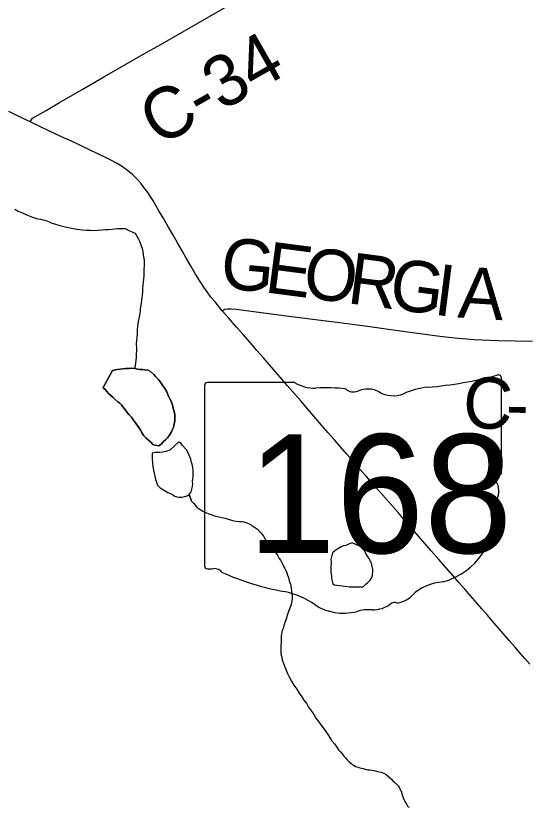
# Model space of a CAD drawing. Extents: x 103424 to 286016, y 38711 to 110967.
# Drawn here: x 165088 to 168104, y 51886 to 56554 of the extents above; entities that cross this region are included whole.
import ezdxf

# ---------------------------------------------------------------- set-up
doc = ezdxf.new("R2010")
doc.units = 0
for name, color, linetype in [('GM_X_County_Road', 7, 'Continuous'), ('GM_X_County_Road_Text', 7, 'Continuous'), ('GM_X_Minor_Lake', 7, 'Continuous'), ('GM_X_Minor_River', 7, 'Continuous'), ('GM_X_State_Location', 7, 'Continuous'), ('GM_X_State_Route', 7, 'Continuous'), ('GM_X_State_Shield', 7, 'Continuous')]:
    doc.layers.add(name, color=color, linetype=linetype)

msp = doc.modelspace()

# ---------------------------------------------------------------- linework, layer by layer
at = {"layer": 'GM_X_County_Road'}
for points in [[(165172.3, 55929.2), (165186.2, 55950.2), (165265.8, 55996.2), (165345.3, 56042.2), (165478.3, 56119.2), (165611.4, 56196.2), (165754.7, 56278.2), (165847.3, 56331.1), (165939.9, 56384), (166082.9, 56466.4), (166226, 56548.7), (166369, 56631)], [(166305.6, 54815), (166321.5, 54823.3), (166337.3, 54825.8), (166357.7, 54826.3), (166387.3, 54823), (166551, 54802.2), (166714.8, 54781.4), (166856.3, 54763.4), (166997.9, 54745.4), (167161.4, 54723.1), (167273, 54708), (167384.6, 54692.8), (167486.6, 54679), (167588.5, 54665.2), (167677.4, 54654), (167790.6, 54644.8), (167932.6, 54638.7), (168034.1, 54636.9), (168135.7, 54635.2)]]:
    msp.add_lwpolyline(points, dxfattribs=at)
at = {"layer": 'GM_X_Minor_Lake'}
for points in [[(166003.3, 54096.7), (166009, 54111), (166016.8, 54125.3), (166020.5, 54139.5), (166024.3, 54153.7), (166026, 54167.9), (166025.7, 54180), (166025.5, 54190.1), (166025.3, 54202.2), (166023, 54212.2), (166020.7, 54226.3), (166016.4, 54238.3), (166014.1, 54252.4), (166009.8, 54264.5), (166003.4, 54280.5), (165997, 54294.4), (165988.6, 54310.4), (165977.9, 54336.4), (165967.4, 54356.4), (165952.8, 54376.3), (165940.3, 54394.2), (165927.8, 54410.1), (165913.4, 54423.9), (165901, 54437.7), (165882.4, 54455.5), (165868.1, 54463.3), (165847.8, 54466.9), (165835.6, 54468.6), (165821.5, 54468.3), (165805.3, 54470), (165789.1, 54473.7), (165772.9, 54475.3), (165754.7, 54474.9), (165736.5, 54474.5), (165686.1, 54467.4), (165657.9, 54462.8), (165603.1, 54361.2)], [(165603.1, 54361.2), (165657.9, 54462.8), (165686.1, 54467.4), (165736.5, 54474.5), (165754.7, 54474.9), (165772.9, 54475.3), (165789.1, 54473.7), (165805.3, 54470), (165821.5, 54468.3), (165835.6, 54468.6), (165847.8, 54466.9), (165868.1, 54463.3), (165882.4, 54455.5), (165901, 54437.7), (165913.4, 54423.9), (165927.8, 54410.1), (165940.3, 54394.2), (165952.8, 54376.3), (165967.4, 54356.4), (165977.9, 54336.4), (165988.6, 54310.4), (165997, 54294.4), (166003.4, 54280.5), (166009.8, 54264.5), (166014.1, 54252.4), (166016.4, 54238.3), (166020.7, 54226.3), (166023, 54212.2), (166025.3, 54202.2), (166025.5, 54190.1), (166025.7, 54180), (166026, 54167.9), (166024.3, 54153.7), (166020.5, 54139.5), (166016.8, 54125.3), (166009, 54111), (166003.3, 54096.7), (165993.5, 54080.4), (165981.7, 54064), (165969.8, 54053.6), (165957.9, 54043.3), (165944.1, 54026.8), (165932.2, 54018.5), (165909.9, 54022), (165895.6, 54025.8), (165885.3, 54037.7), (165870.8, 54051.5), (165854.4, 54065.2), (165842, 54077.1), (165831.5, 54095), (165825.1, 54109), (165816.8, 54121), (165808.5, 54130.9), (165802.2, 54140.8), (165793.9, 54152.8), (165781.4, 54168.6), (165770.9, 54186.6), (165754.4, 54202.4), (165744.1, 54214.3), (165735.7, 54226.2), (165727.4, 54238.1), (165719.1, 54248.1), (165710.8, 54260), (165700.4, 54269.8), (165690.2, 54277.7), (165671.6, 54293.5), (165661.3, 54303.3), (165646.9, 54317.1), (165634.5, 54327), (165624.2, 54338.9), (165613.8, 54350.7), (165603.5, 54360.6), (165603.1, 54361.2)], [(165603.1, 54361.2), (165603.5, 54360.6), (165613.8, 54350.7), (165624.2, 54338.9), (165634.5, 54327), (165646.9, 54317.1), (165661.3, 54303.3), (165671.6, 54293.5), (165690.2, 54277.7), (165700.4, 54269.8), (165710.8, 54260), (165719.1, 54248.1), (165727.4, 54238.1), (165735.7, 54226.2), (165744.1, 54214.3), (165754.4, 54202.4), (165770.9, 54186.6), (165781.4, 54168.6), (165793.9, 54152.8), (165802.2, 54140.8), (165808.5, 54130.9), (165816.8, 54121), (165825.1, 54109), (165831.5, 54095), (165842, 54077.1), (165854.4, 54065.2), (165870.8, 54051.5), (165885.3, 54037.7), (165895.6, 54025.8), (165909.9, 54022), (165932.2, 54018.5), (165944.1, 54026.8), (165957.9, 54043.3), (165969.8, 54053.6), (165981.7, 54064), (165993.5, 54080.4), (166003.3, 54096.7)], [(166046.9, 54039.1), (165995.4, 53991.6), (165973.3, 53985), (165955.2, 53980.6), (165937.1, 53978.2), (165920.9, 53977.9), (165908.8, 53977.6), (165892.7, 53975.2), (165891, 53957), (165891.4, 53940.9), (165893.9, 53916.7), (165896.4, 53894.5), (165907.7, 53838.3), (165909.9, 53828.2), (165914.3, 53816.2), (165918.7, 53798.1), (165923, 53786.1), (165937.4, 53772.3), (165949.7, 53764.5), (165968.2, 53752.8), (165984.5, 53743), (166000.8, 53737.3), (166013.1, 53729.5), (166025.4, 53721.7), (166037.6, 53717.9), (166051.8, 53714.2)], [(166046.9, 54039.1), (165995.4, 53991.6), (165973.3, 53985), (165955.2, 53980.6), (165937.1, 53978.2), (165920.9, 53977.9), (165908.8, 53977.6), (165892.7, 53975.2), (165891, 53957), (165891.4, 53940.9), (165893.9, 53916.7), (165896.4, 53894.5), (165907.7, 53838.3), (165909.9, 53828.2), (165914.3, 53816.2), (165918.7, 53798.1), (165923, 53786.1), (165937.4, 53772.3), (165949.7, 53764.5), (165968.2, 53752.8), (165984.5, 53743), (166000.8, 53737.3), (166013.1, 53729.5), (166025.4, 53721.7), (166037.6, 53717.9), (166051.8, 53714.2), (166068, 53714.6), (166082.1, 53718.9), (166098.1, 53723.3), (166110.1, 53731.6), (166121.9, 53746), (166125.6, 53762.2), (166129.3, 53778.5), (166131, 53794.6), (166130.8, 53804.8), (166132.4, 53823), (166134.1, 53835.1), (166133.8, 53851.2), (166133.4, 53871.4), (166131, 53889.5), (166128.5, 53909.7), (166124.3, 53919.7), (166122, 53929.7), (166119.8, 53939.8), (166113.4, 53953.8), (166109.1, 53965.8), (166102.8, 53979.8), (166094.4, 53993.7), (166069.5, 54021.5), (166063.3, 54031.4), (166053, 54037.2), (166046.9, 54039.1)], [(166051.8, 53714.2), (166068, 53714.6), (166082.1, 53718.9), (166098.1, 53723.3), (166110.1, 53731.6), (166121.9, 53746), (166125.6, 53762.2), (166129.3, 53778.5), (166131, 53794.6), (166130.8, 53804.8), (166132.4, 53823), (166134.1, 53835.1), (166133.8, 53851.2), (166133.4, 53871.4), (166131, 53889.5), (166128.5, 53909.7), (166124.3, 53919.7), (166122, 53929.7), (166119.8, 53939.8), (166113.4, 53953.8), (166109.1, 53965.8), (166102.8, 53979.8), (166094.4, 53993.7), (166069.5, 54021.5), (166063.3, 54031.4), (166053, 54037.2), (166046.9, 54039.1)], [(167115, 53426.4), (167072.2, 53445.6), (167056.1, 53439.2), (167046.1, 53434.9), (167034.1, 53430.6), (167020, 53428.3), (167006, 53422), (166988.1, 53409.5), (166976.1, 53403.1), (166966.1, 53394.9), (166956.2, 53386.6), (166946.9, 53348), (166947.3, 53331.9), (166947.5, 53321.8), (166945.8, 53305.6), (166946, 53295.5), (166946.3, 53285.4), (166946.6, 53271.3), (166949, 53251.1), (166949.3, 53235), (166953.7, 53218.9), (166958.1, 53202.9), (166968.4, 53197.1), (166980.5, 53195.3), (166996.7, 53193.6)], [(167115, 53426.4), (167072.2, 53445.6), (167056.1, 53439.2), (167046.1, 53434.9), (167034.1, 53430.6), (167020, 53428.3), (167006, 53422), (166988.1, 53409.5), (166976.1, 53403.1), (166966.1, 53394.9), (166956.2, 53386.6), (166946.9, 53348), (166947.3, 53331.9), (166947.5, 53321.8), (166945.8, 53305.6), (166946, 53295.5), (166946.3, 53285.4), (166946.6, 53271.3), (166949, 53251.1), (166949.3, 53235), (166953.7, 53218.9), (166958.1, 53202.9), (166968.4, 53197.1), (166980.5, 53195.3), (166996.7, 53193.6), (167012.9, 53192), (167031.1, 53190.3), (167055.5, 53186.8), (167081.8, 53185.4), (167106, 53185.9), (167126.2, 53186.3), (167136.3, 53186.6), (167154.2, 53203.1), (167164.1, 53211.4), (167177.9, 53225.8), (167189.7, 53244.3), (167191.4, 53258.4), (167193.1, 53274.6), (167192.8, 53288.7), (167190.3, 53306.9), (167185.9, 53324.9), (167177.5, 53340.9), (167171.1, 53354.9), (167164.9, 53364.8), (167156.6, 53374.8), (167152.3, 53384.8), (167143.9, 53398.7), (167133.6, 53410.6), (167121.2, 53422.4), (167115, 53426.4)], [(166996.7, 53193.6), (167012.9, 53192), (167031.1, 53190.3), (167055.5, 53186.8), (167081.8, 53185.4), (167106, 53185.9), (167126.2, 53186.3), (167136.3, 53186.6), (167154.2, 53203.1), (167164.1, 53211.4), (167177.9, 53225.8), (167189.7, 53244.3), (167191.4, 53258.4), (167193.1, 53274.6), (167192.8, 53288.7), (167190.3, 53306.9), (167185.9, 53324.9), (167177.5, 53340.9), (167171.1, 53354.9), (167164.9, 53364.8), (167156.6, 53374.8), (167152.3, 53384.8), (167143.9, 53398.7), (167133.6, 53410.6), (167121.2, 53422.4), (167115, 53426.4)]]:
    msp.add_lwpolyline(points, dxfattribs=at)
at = {"layer": 'GM_X_Minor_River'}
for points in [[(165081.8, 55413.3), (165102.3, 55401.6), (165130.8, 55390.1), (165157.4, 55378.6), (165185.9, 55367.1), (165210.3, 55359.6), (165232.7, 55354), (165246.9, 55350.3), (165259.1, 55348.5), (165279.4, 55340.9), (165295.8, 55333.1), (165322.2, 55325.6), (165346.6, 55318.1), (165379.2, 55308.7), (165415.7, 55301.4), (165450.2, 55296.1), (165480.6, 55292.7), (165504.9, 55289.2), (165529.1, 55289.7), (165549.4, 55288.2), (165615.9, 55293.6), (165634.1, 55294), (165656.3, 55296.5), (165672.5, 55296.9), (165686.6, 55299.2), (165706.8, 55299.7), (165720.9, 55300), (165733, 55300.2), (165757.6, 55286.6), (165777.9, 55279), (165792.2, 55273.2), (165800.7, 55255.2), (165811.2, 55237.3), (165817.5, 55225.3), (165826, 55203.3), (165832.6, 55181.2), (165837, 55165.2), (165839.4, 55145), (165841.7, 55131), (165844.1, 55116.9), (165844.4, 55098.7), (165843.7, 55040.2), (165842.1, 55019.9), (165840.5, 55001.7), (165838.8, 54983.5), (165837.1, 54967.3), (165835.6, 54945.1), (165834, 54926.9), (165832.4, 54906.7), (165830.7, 54890.5), (165829, 54876.3), (165827.3, 54860.1), (165825.5, 54848), (165823.7, 54837.8), (165822, 54825.7), (165820.3, 54809.5), (165816.7, 54789.2), (165807.6, 54740.6), (165806, 54720.3), (165804.4, 54704.1), (165802.6, 54690), (165802.9, 54675.9), (165801.3, 54659.7), (165799.7, 54639.4), (165798.1, 54617.2), (165798.6, 54595), (165799, 54576.8), (165797.2, 54564.7), (165797.8, 54538.5), (165789.1, 54473.7)], [(166123.1, 53691.5), (166110.1, 53731.6), (166123.1, 53691.5), (166137.5, 53677.7), (166145.8, 53667.8), (166158.2, 53653.9), (166174.6, 53642.2), (166191, 53632.4), (166209.4, 53624.7), (166225.7, 53617), (166246, 53611.4), (166264.4, 53603.7), (166284.7, 53598.1), (166301, 53594.4), (166313.1, 53592.7), (166323.3, 53590.9), (166341.6, 53585.2), (166366, 53577.7), (166388.3, 53574.1), (166406.6, 53570.5), (166420.7, 53570.8), (166432.9, 53569), (166451.2, 53563.4), (166463.4, 53557.6), (166477.8, 53549.8), (166512.6, 53526.3), (166533.3, 53504.6), (166547.9, 53484.7), (166564.6, 53456.8), (166585.3, 53437.1), (166597.9, 53413.1), (166614.5, 53395.3), (166624.9, 53381.4), (166633.2, 53369.5), (166641.6, 53353.5), (166649.9, 53343.6), (166656.3, 53329.6), (166662.6, 53317.6), (166669, 53303.6), (166675.2, 53293.7), (166681.7, 53277.7), (166685.9, 53267.7), (166690.2, 53255.6), (166696.6, 53241.6), (166701, 53221.6), (166707.5, 53201.5), (166712, 53179.4), (166714.4, 53161.3), (166716.8, 53145.2), (166717.1, 53131.1), (166717.4, 53118.9), (166715.7, 53100.7), (166712.1, 53082.5), (166704.5, 53060.1), (166696.8, 53039.8), (166689.2, 53017.4), (166681.6, 52995), (166674, 52974.7), (166668.3, 52956.4), (166664.6, 52940.2), (166658.8, 52927.9), (166657, 52917.8), (166655.2, 52907.6), (166653.4, 52897.5), (166653.7, 52883.4), (166652.1, 52865.2), (166652.3, 52855.1), (166650.5, 52842.9), (166650.9, 52824.8), (166651.3, 52804.6), (166651.6, 52790.5), (166656.1, 52768.4), (166658.4, 52756.3), (166675.6, 52708.2), (166682, 52694.2), (166690.5, 52674.2), (166701, 52654.3), (166713.7, 52630.3), (166728.3, 52606.4), (166745, 52582.6), (166759.7, 52558.6), (166774.3, 52536.8), (166786.8, 52516.8), (166803.5, 52495), (166814, 52477), (166826.4, 52461.2), (166836.9, 52445.2), (166847.3, 52429.3), (166857.8, 52411.4), (166872.4, 52391.5), (166887, 52371.6), (166901.5, 52353.8), (166916.1, 52331.9), (166932.7, 52310), (166949.5, 52280.1), (166968.2, 52260.3), (166980.7, 52240.4), (166991.2, 52224.5), (167003.5, 52212.7), (167013.9, 52198.8), (167022.3, 52186.8)], [(167022.3, 52186.8), (167032.6, 52177), (167043, 52165.1), (167053.3, 52153.2), (167065.7, 52143.4), (167077.9, 52135.6), (167092.3, 52125.8), (167106.5, 52122), (167116.7, 52118.2), (167126.9, 52116.4), (167137, 52114.6), (167149.2, 52110.9), (167161.4, 52107.1), (167175.6, 52107.4), (167187.7, 52105.6), (167201.9, 52101.9), (167216.2, 52098.2), (167228.4, 52094.4), (167242.6, 52092.7), (167258.9, 52087), (167273.2, 52079.2), (167304.1, 52051.6), (167312.4, 52041.7), (167322.7, 52031.8), (167333, 52022), (167343.3, 52012.1), (167349.6, 52002.1), (167356, 51988.2), (167362.3, 51974.2), (167366.7, 51958.1), (167373.1, 51944.1), (167377.4, 51932.1), (167381.7, 51920.1), (167392.1, 51904.2), (167400.5, 51890.2), (167408.7, 51886.3)]]:
    msp.add_lwpolyline(points, dxfattribs=at)
at = {"layer": 'GM_X_State_Route'}
msp.add_lwpolyline([(168120.5, 52729.2), (168089.8, 52764.3), (168062.3, 52795.7), (168031, 52831.4), (167998.1, 52869.9), (167949.9, 52924.9), (167898.3, 52985.4), (167870.8, 53018.2), (167837.3, 53056.9), (167785.7, 53115.5), (167735.6, 53172.5), (167700.7, 53212.3), (167667.4, 53250.4), (167623.8, 53299.9), (167582.7, 53346.7), (167538.8, 53398), (167502.5, 53439.7), (167464, 53484), (167423.5, 53530.6), (167382.9, 53577.4), (167342.6, 53623.7), (167297.2, 53674.8), (167250.1, 53728.7), (167216.2, 53767.6), (167187.8, 53800.2), (167155.7, 53836.9), (167117.9, 53880.1), (167077.3, 53926.6), (167041.2, 53967.9), (167001.5, 54013.4), (166965.4, 54054.9), (166929.1, 54096.7), (166891.7, 54139.7), (166858.4, 54180), (166799.4, 54247), (166770, 54280.6), (166720.2, 54337.6), (166689.3, 54373), (166658.4, 54408.4), (166620.6, 54452.7), (166582, 54498), (166548.8, 54536.9), (166510.1, 54580.9), (166471.2, 54625.2), (166428.4, 54673.8), (166390.4, 54717), (166341.3, 54772.8), (166305.6, 54815), (166262.8, 54866.5), (166238.5, 54895.2), (166215.5, 54925.3), (166199.8, 54947.7), (166170.3, 54992.9), (166148.4, 55029.6), (166122.5, 55074.7), (166091.1, 55129.4), (166068.5, 55168.7), (166042.2, 55214.4), (166013.8, 55263.5), (165988, 55308.1), (165956.2, 55363.1), (165932.1, 55404.9), (165895.4, 55466.6), (165862.5, 55517.1), (165843.5, 55542.2), (165825.1, 55566.3), (165805.5, 55588.6), (165777.9, 55616.2), (165746.4, 55642.4), (165711.6, 55667.3), (165680.8, 55685.1), (165648.7, 55702.1), (165608.3, 55721.8), (165574.5, 55738.2), (165518.1, 55765.1), (165456.6, 55794.3), (165419.5, 55812), (165358, 55841.2), (165283, 55876.8), (165226, 55903.9), (165172.3, 55929.2), (165093.7, 55966.6), (165045.7, 55989.5)], dxfattribs=at)
at = {"layer": 'GM_X_State_Shield'}
for p, q in [((166731.4, 54392), (166218.6, 54392)), ((167952.4, 53862.2), (167952.4, 54418.4)), ((166201.4, 54373.8), (166201.4, 53310.5)), ((167952.2, 53862.3), (167952.4, 53862.2))]:
    msp.add_line(p, q, dxfattribs=at)
for centre, major_axis, start_param, end_param in [((167328.7, 55841.6), (1857, 0), 4.814394, 5.042369), ((167933, 54420.7), (19.5, 0), 6.141152, 7.989035), ((166221.4, 54376), (20.3, 0), 1.712693, 3.28349), ((166853.5, 54515.5), (196.8, 0), 4.042523, 4.731795), ((166918.8, 53795.1), (706.4, 0), 1.404758, 1.657858), ((167079.1, 54381.5), (56.8, 0), 3.836095, 5.185415), ((167162.5, 54258.6), (118, 0), 0.950623, 2.079405), ((167314.8, 54427.2), (142, 0), 4.081561, 5.145723), ((167565.5, 54067.3), (373.6, 0), 1.699011, 2.107814), ((167947.9, 53821.4), (30.2, 0), 1.883978, 3.671073), ((167931.6, 53860.1), (20.9, 0), 5.05454, 6.418171), ((167756, 53751.1), (181.1, 0), 5.934695, 6.695948), ((168022.3, 53629.5), (131.8, 0), 2.387724, 3.262537), ((167432.7, 53558.7), (464.5, 0), 5.101752, 6.440018), ((166221.6, 53308.2), (20.5, 0), 3.00124, 4.508301), ((166224.7, 53417), (156.2, 0), 4.665946, 4.897461), ((166256.7, 53249.2), (56.3, 0), 0.519207, 1.627899), ((166967.7, 54204.5), (1341, 0), 4.195997, 4.488961), ((167628.5, 53012), (254.4, 0), 1.647645, 2.488434), ((166567.9, 52832.9), (419.6, 0), 0.823519, 1.323587), ((167306.2, 53207.5), (150.1, 0), 4.937069, 5.64225), ((167021.6, 53243.9), (266.2, 0), 4.026481, 4.996735), ((167194.9, 53164.3), (141.9, 0), 4.691044, 5.507374), ((167323.3, 53061.3), (39.9, 0), 1.147584, 2.315152), ((167175.5, 52876.3), (218.8, 0), 1.495662, 1.94098)]:
    msp.add_ellipse(centre, major_axis=major_axis, ratio=0.8, start_param=start_param, end_param=end_param, dxfattribs=at)

# ---------------------------------------------------------------- texts
at = {"layer": 'GM_X_County_Road_Text'}
for s, height, rotation, p in [('C-34', 301.87, 29.7061, (165932.1, 55779.1)), ('G', 301.9, 354.5714, (166287.1, 54949.3)), ('E', 301.9, 352.5305, (166548.7, 54924.5)), ('O', 301.9, 352.4891, (166772.6, 54895.1)), ('R', 301.9, 352.4848, (167035.9, 54860.4)), ('G', 301.9, 352.4926, (167281.8, 54828)), ('I', 301.9, 352.6861, (167546.3, 54793.1)), ('A', 301.9, 356.427, (167690.6, 54775.3)), ('C', 301.9, 357.4231, (167720.8, 54126.1)), ('-', 301.9, 358.924, (167977.1, 54114.6))]:
    msp.add_text(s, height=height, rotation=rotation, dxfattribs=at).set_placement(p)
at = {"layer": 'GM_X_State_Location'}
for s in ['s', 'r']:
    msp.add_text(s, height=1.01, dxfattribs=at).set_placement((167057.2, 53771.5))
msp.add_text('168', height=1.01, rotation=0, dxfattribs=at).set_placement((166702, 53698.3))
at = {"layer": 'GM_X_State_Shield'}
msp.add_text('168', height=700.44, dxfattribs=at).set_placement((166454.3, 53385.5))

doc.saveas('drawing.dxf')
